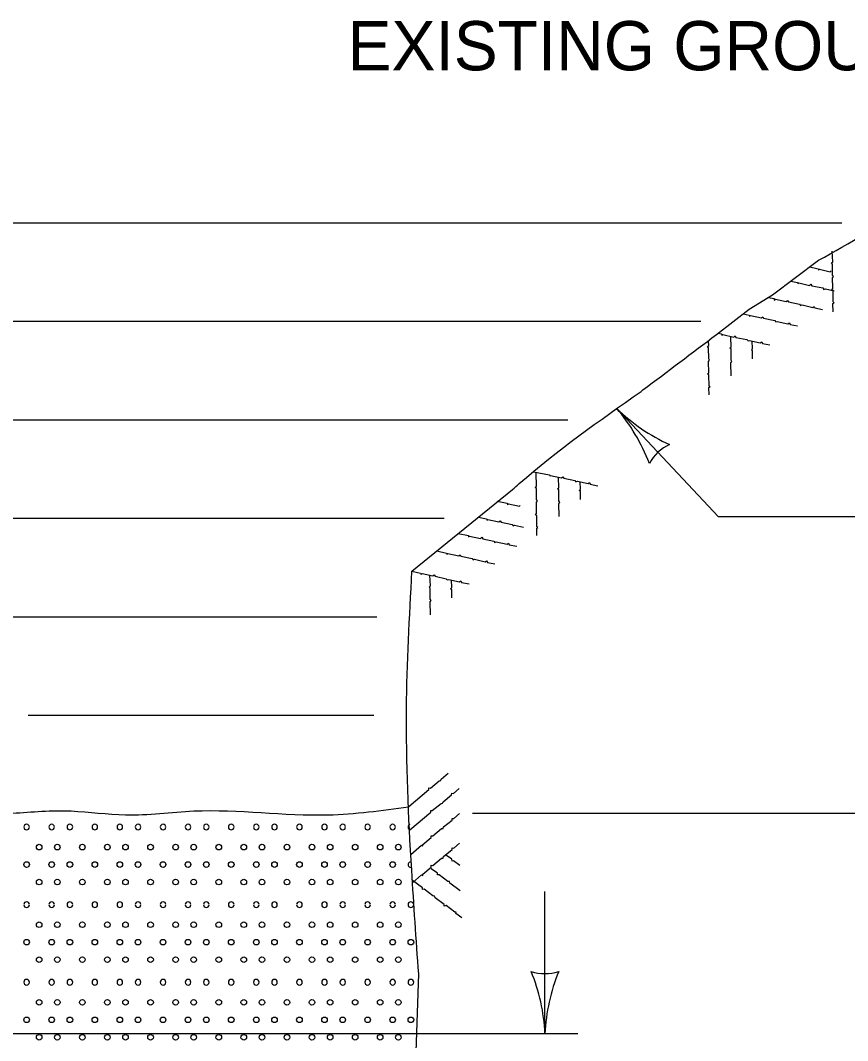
# Model space of a CAD drawing. Extents: x 49991.4 to 50021, y 49987.6 to 50011.4.
# Drawn here: x 50009.754 to 50010.762, y 49993.231 to 49994.474 of the extents above; entities that cross this region are included whole.
import ezdxf

# ---------------------------------------------------------------- set-up
doc = ezdxf.new("R2010")
doc.units = 0
for name, color, linetype in [('Level 1', 7, 'Continuous'), ('Level 2', 7, 'Continuous'), ('Level 3', 7, 'Continuous')]:
    doc.layers.add(name, color=color, linetype=linetype)

msp = doc.modelspace()

# ---------------------------------------------------------------- linework, layer by layer
at = {"layer": 'Level 1'}
for p, q in [((50008.7831, 49994.2278), (50010.755, 49994.2278)), ((50008.7831, 49994.1078), (50010.5829, 49994.1078)), ((50009.4039, 49993.9878), (50010.4212, 49993.9878)), ((50010.2311, 49993.8032), (50010.3535, 49993.9027)), ((50009.6034, 49993.8678), (50010.2705, 49993.8678)), ((50009.7086, 49993.7478), (50010.1881, 49993.7478)), ((50009.7636, 49993.6278), (50010.1845, 49993.6278))]:
    msp.add_line(p, q, dxfattribs=at)
for points in [[(50010.7437, 49994.148), (50010.7435, 49994.1608), (50010.7447, 49994.1624), (50010.7436, 49994.1641), (50010.7436, 49994.1775), (50010.7421, 49994.1789), (50010.7437, 49994.1803), (50010.7432, 49994.1932)], [(50010.6022, 49994.0918), (50010.642, 49994.1225), (50010.6704, 49994.1401), (50010.7266, 49994.1821)], [(50010.7157, 49994.174), (50010.726, 49994.1719), (50010.7264, 49994.1702), (50010.7277, 49994.1712), (50010.7408, 49994.1682), (50010.7417, 49994.1691)], [(50010.6927, 49994.1568), (50010.7008, 49994.1552), (50010.7011, 49994.1535), (50010.7024, 49994.1545), (50010.7156, 49994.1515), (50010.7172, 49994.153), (50010.7183, 49994.1511), (50010.7317, 49994.1484), (50010.733, 49994.1467), (50010.7349, 49994.1475), (50010.7457, 49994.1449)], [(50010.7444, 49994.1194), (50010.744, 49994.1296), (50010.7457, 49994.1304), (50010.7445, 49994.1313), (50010.7443, 49994.1449), (50010.7425, 49994.1461), (50010.7441, 49994.1476), (50010.744, 49994.1485)], [(50010.6652, 49994.1368), (50010.6723, 49994.1355), (50010.6726, 49994.1337), (50010.6739, 49994.1347), (50010.687, 49994.1318), (50010.6887, 49994.1332), (50010.6897, 49994.1314), (50010.7032, 49994.1286), (50010.7045, 49994.127), (50010.7064, 49994.1277), (50010.7195, 49994.1247), (50010.7211, 49994.1258), (50010.7221, 49994.1241), (50010.7312, 49994.1223)], [(50010.6347, 49994.1169), (50010.6421, 49994.1154), (50010.6425, 49994.1137), (50010.6437, 49994.1148), (50010.6568, 49994.1118), (50010.6585, 49994.1131), (50010.6596, 49994.1114), (50010.6731, 49994.1086), (50010.6743, 49994.107), (50010.6762, 49994.1077), (50010.6892, 49994.1047), (50010.6909, 49994.1059), (50010.6919, 49994.104), (50010.701, 49994.1022)], [(50010.6038, 49994.0931), (50010.6082, 49994.0923), (50010.6087, 49994.0905), (50010.6099, 49994.0916), (50010.6231, 49994.0886), (50010.6247, 49994.0899), (50010.6258, 49994.0882), (50010.6393, 49994.0854), (50010.6406, 49994.0838), (50010.6425, 49994.0845), (50010.6554, 49994.0815), (50010.6572, 49994.0827), (50010.6581, 49994.0808), (50010.6673, 49994.079)], [(50010.62, 49994.0415), (50010.6198, 49994.0571), (50010.6209, 49994.0587), (50010.62, 49994.0604), (50010.6199, 49994.0738), (50010.6183, 49994.0751), (50010.62, 49994.0764), (50010.6196, 49994.0889)], [(50010.5932, 49994.0182), (50010.5928, 49994.0272), (50010.5944, 49994.0279), (50010.5932, 49994.0289), (50010.593, 49994.0424), (50010.5913, 49994.0437), (50010.5928, 49994.0451), (50010.5926, 49994.0589), (50010.5937, 49994.0605), (50010.5927, 49994.0622), (50010.5926, 49994.0755), (50010.5911, 49994.0769), (50010.5927, 49994.0783), (50010.5925, 49994.0835)], [(50010.6461, 49994.0622), (50010.6461, 49994.0717), (50010.6446, 49994.0731), (50010.6461, 49994.0744), (50010.6458, 49994.0839)], [(50010.3793, 49993.9244), (50010.3985, 49993.9207), (50010.399, 49993.9189), (50010.4001, 49993.92), (50010.4133, 49993.9171), (50010.415, 49993.9184), (50010.4161, 49993.9167), (50010.4295, 49993.9138), (50010.4308, 49993.9123), (50010.4327, 49993.9129), (50010.4457, 49993.9099), (50010.4474, 49993.9112), (50010.4484, 49993.9093), (50010.4575, 49993.9074)], [(50010.3834, 49993.8466), (50010.3831, 49993.8556), (50010.3846, 49993.8564), (50010.3834, 49993.8573), (50010.3832, 49993.8709), (50010.3816, 49993.8721), (50010.383, 49993.8736), (50010.3828, 49993.8873), (50010.384, 49993.8889), (50010.3829, 49993.8906), (50010.3829, 49993.904), (50010.3814, 49993.9054), (50010.3829, 49993.9067), (50010.3825, 49993.9225)], [(50010.4103, 49993.8699), (50010.41, 49993.8856), (50010.4112, 49993.8871), (50010.4101, 49993.8888), (50010.4101, 49993.9023), (50010.4086, 49993.9035), (50010.4102, 49993.9049), (50010.4098, 49993.918)], [(50010.4363, 49993.8906), (50010.4363, 49993.9002), (50010.4347, 49993.9015), (50010.4363, 49993.9029), (50010.4361, 49993.9124)], [(50010.3348, 49993.8885), (50010.3471, 49993.8861), (50010.3475, 49993.8843), (50010.3488, 49993.8853), (50010.362, 49993.8824), (50010.3628, 49993.8831)], [(50010.312, 49993.869), (50010.3221, 49993.8671), (50010.3225, 49993.8654), (50010.3237, 49993.8664), (50010.3369, 49993.8634), (50010.3385, 49993.8648), (50010.3397, 49993.863), (50010.3531, 49993.8603), (50010.3544, 49993.8586), (50010.3562, 49993.8593), (50010.367, 49993.8568)], [(50010.2874, 49993.849), (50010.2998, 49993.8468), (50010.3001, 49993.8451), (50010.3014, 49993.8461), (50010.3145, 49993.8432), (50010.3162, 49993.8446), (50010.3173, 49993.8428), (50010.3307, 49993.84), (50010.332, 49993.8384), (50010.3339, 49993.8391), (50010.347, 49993.8361), (50010.3486, 49993.8372), (50010.3496, 49993.8354), (50010.3588, 49993.8336)], [(50010.2614, 49993.8279), (50010.2732, 49993.8254), (50010.2737, 49993.8237), (50010.2749, 49993.8248), (50010.2881, 49993.8219), (50010.2897, 49993.8232), (50010.2908, 49993.8215), (50010.3043, 49993.8186), (50010.3055, 49993.8171), (50010.3075, 49993.8177), (50010.3204, 49993.8147), (50010.3221, 49993.8158), (50010.3231, 49993.814), (50010.3322, 49993.8122)], [(50010.231, 49993.8033), (50010.2417, 49993.801), (50010.2422, 49993.7992), (50010.2434, 49993.8003), (50010.2566, 49993.7974), (50010.2582, 49993.7987), (50010.2593, 49993.797), (50010.2727, 49993.7941), (50010.274, 49993.7926), (50010.2759, 49993.7932), (50010.2889, 49993.7902), (50010.2906, 49993.7915), (50010.2916, 49993.7896), (50010.3007, 49993.7877)], [(50010.2535, 49993.7502), (50010.2532, 49993.7659), (50010.2544, 49993.7674), (50010.2534, 49993.7691), (50010.2534, 49993.7826), (50010.2519, 49993.7838), (50010.2535, 49993.7852), (50010.253, 49993.7983)], [(50010.2796, 49993.7709), (50010.2795, 49993.7805), (50010.278, 49993.7818), (50010.2796, 49993.7832), (50010.2793, 49993.7927)], [(50010.2274, 49993.5166), (50010.2517, 49993.5371), (50010.2517, 49993.5392), (50010.2537, 49993.539), (50010.2642, 49993.5479), (50010.2662, 49993.548), (50010.2668, 49993.5499), (50010.2754, 49993.5569)], [(50010.2285, 49993.4882), (50010.254, 49993.5095), (50010.2539, 49993.5116), (50010.2559, 49993.5114), (50010.2665, 49993.5203), (50010.2685, 49993.5204), (50010.2691, 49993.5223), (50010.2794, 49993.5308), (50010.2795, 49993.5328), (50010.2816, 49993.5324), (50010.2886, 49993.5386)], [(50010.2299, 49993.4581), (50010.2427, 49993.4693), (50010.2443, 49993.4685), (50010.2442, 49993.4701), (50010.2546, 49993.4787), (50010.2545, 49993.4809), (50010.2565, 49993.4807), (50010.267, 49993.4896), (50010.2691, 49993.4896), (50010.2697, 49993.4915), (50010.28, 49993.5), (50010.2801, 49993.502), (50010.2822, 49993.5017), (50010.2892, 49993.5078)], [(50010.2318, 49993.4236), (50010.2426, 49993.4332), (50010.2442, 49993.4324), (50010.2442, 49993.434), (50010.2545, 49993.4426), (50010.2545, 49993.4448), (50010.2565, 49993.4446), (50010.267, 49993.4535), (50010.269, 49993.4535), (50010.2696, 49993.4554), (50010.28, 49993.4639), (50010.2801, 49993.4659), (50010.2821, 49993.4656), (50010.2892, 49993.4717)], [(50010.2895, 49993.4445), (50010.2819, 49993.4504), (50010.2799, 49993.45), (50010.2798, 49993.4521), (50010.2721, 49993.4576)], [(50010.2899, 49993.4138), (50010.2774, 49993.4231), (50010.2769, 49993.4251), (50010.2749, 49993.4252), (50010.2643, 49993.4334), (50010.2623, 49993.433), (50010.2621, 49993.4351), (50010.2547, 49993.4405)], [(50010.2918, 49993.3809), (50010.2845, 49993.3862), (50010.2848, 49993.3879), (50010.2833, 49993.3875), (50010.2726, 49993.3957), (50010.2705, 49993.3951), (50010.2702, 49993.3971), (50010.2592, 49993.4053), (50010.2587, 49993.4073), (50010.2567, 49993.4075), (50010.2461, 49993.4156), (50010.2441, 49993.4153), (50010.244, 49993.4173), (50010.2316, 49993.4264)], [(50010.2341, 49993.1576), (50010.2393, 49993.3124)]]:
    msp.add_lwpolyline(points, dxfattribs=at)
for centre in [(50009.7769, 49993.467), (50009.799, 49993.467), (50009.8295, 49993.467), (50009.86, 49993.467), (50009.8821, 49993.467), (50009.9126, 49993.467), (50009.9431, 49993.467), (50009.9652, 49993.467), (50009.9957, 49993.467), (50010.0262, 49993.467), (50010.0483, 49993.467), (50010.0788, 49993.467), (50010.1093, 49993.467), (50010.1314, 49993.467), (50010.1619, 49993.467), (50010.1924, 49993.467), (50010.2145, 49993.467), (50009.7616, 49993.4457), (50009.7616, 49993.4457), (50009.7921, 49993.4457), (50009.8143, 49993.4457), (50009.8447, 49993.4457), (50009.8447, 49993.4457), (50009.8752, 49993.4457), (50009.8974, 49993.4457), (50009.9278, 49993.4457), (50009.9278, 49993.4457), (50009.9583, 49993.4457), (50009.9805, 49993.4457), (50010.0109, 49993.4457), (50010.0109, 49993.4457), (50010.0414, 49993.4457), (50010.0636, 49993.4457), (50010.094, 49993.4457), (50010.094, 49993.4457), (50010.1245, 49993.4457), (50010.1467, 49993.4457), (50010.1771, 49993.4457), (50010.1771, 49993.4457), (50010.2076, 49993.4457), (50009.7769, 49993.4244), (50009.799, 49993.4244), (50009.8295, 49993.4244), (50009.86, 49993.4244), (50009.8821, 49993.4244), (50009.9126, 49993.4244), (50009.9431, 49993.4244), (50009.9652, 49993.4244), (50009.9957, 49993.4244), (50010.0262, 49993.4244), (50010.0483, 49993.4244), (50010.0788, 49993.4244), (50010.1093, 49993.4244), (50010.1314, 49993.4244), (50010.1619, 49993.4244), (50010.1924, 49993.4244), (50010.2145, 49993.4244), (50009.7769, 49993.3724), (50009.799, 49993.3724), (50009.8295, 49993.3724), (50009.86, 49993.3724), (50009.8821, 49993.3724), (50009.9126, 49993.3724), (50009.9431, 49993.3724), (50009.9652, 49993.3724), (50009.9957, 49993.3724), (50010.0262, 49993.3724), (50010.0483, 49993.3724), (50010.0788, 49993.3724), (50010.1093, 49993.3724), (50010.1314, 49993.3724), (50010.1619, 49993.3724), (50010.1924, 49993.3724), (50010.2145, 49993.3724), (50009.7616, 49993.3511), (50009.7616, 49993.3511), (50009.7921, 49993.3511), (50009.8143, 49993.3511), (50009.8447, 49993.3511), (50009.8447, 49993.3511), (50009.8752, 49993.3511), (50009.8974, 49993.3511), (50009.9278, 49993.3511), (50009.9278, 49993.3511), (50009.9583, 49993.3511), (50009.9805, 49993.3511), (50010.0109, 49993.3511), (50010.0109, 49993.3511), (50010.0414, 49993.3511), (50010.0636, 49993.3511), (50010.094, 49993.3511), (50010.094, 49993.3511), (50010.1245, 49993.3511), (50010.1467, 49993.3511), (50010.1771, 49993.3511), (50010.1771, 49993.3511), (50010.2076, 49993.3511), (50010.2298, 49993.3511), (50009.7769, 49993.3298), (50009.799, 49993.3298), (50009.8295, 49993.3298), (50009.86, 49993.3298), (50009.8821, 49993.3298), (50009.9126, 49993.3298), (50009.9431, 49993.3298), (50009.9652, 49993.3298), (50009.9957, 49993.3298), (50010.0262, 49993.3298), (50010.0483, 49993.3298), (50010.0788, 49993.3298), (50010.1093, 49993.3298), (50010.1314, 49993.3298), (50010.1619, 49993.3298), (50010.1924, 49993.3298), (50010.2145, 49993.3298), (50009.7769, 49993.2778), (50009.799, 49993.2778), (50009.8295, 49993.2778), (50009.86, 49993.2778), (50009.8821, 49993.2778), (50009.9126, 49993.2778), (50009.9431, 49993.2778), (50009.9652, 49993.2778), (50009.9957, 49993.2778), (50010.0262, 49993.2778), (50010.0483, 49993.2778), (50010.0788, 49993.2778), (50010.1093, 49993.2778), (50010.1314, 49993.2778), (50010.1619, 49993.2778), (50010.1924, 49993.2778), (50010.2145, 49993.2778), (50009.7616, 49993.2565), (50009.7616, 49993.2565), (50009.7921, 49993.2565), (50009.8143, 49993.2565), (50009.8447, 49993.2565), (50009.8447, 49993.2565), (50009.8752, 49993.2565), (50009.8974, 49993.2565), (50009.9278, 49993.2565), (50009.9278, 49993.2565), (50009.9583, 49993.2565), (50009.9805, 49993.2565), (50010.0109, 49993.2565), (50010.0109, 49993.2565), (50010.0414, 49993.2565), (50010.0636, 49993.2565), (50010.094, 49993.2565), (50010.094, 49993.2565), (50010.1245, 49993.2565), (50010.1467, 49993.2565), (50010.1771, 49993.2565), (50010.1771, 49993.2565), (50010.2076, 49993.2565), (50010.2298, 49993.2565), (50009.7769, 49993.2352), (50009.799, 49993.2352), (50009.8295, 49993.2352), (50009.86, 49993.2352), (50009.8821, 49993.2352), (50009.9126, 49993.2352), (50009.9431, 49993.2352), (50009.9652, 49993.2352), (50009.9957, 49993.2352), (50010.0262, 49993.2352), (50010.0483, 49993.2352), (50010.0788, 49993.2352), (50010.1093, 49993.2352), (50010.1314, 49993.2352), (50010.1619, 49993.2352), (50010.1924, 49993.2352), (50010.2145, 49993.2352)]:
    msp.add_circle(centre, 0.00341, dxfattribs=at)
for centre, start, end in [((50009.7616, 49993.4915), 0, 180), ((50009.7616, 49993.4914), 180, 0), ((50009.7616, 49993.4914), 180, 0), ((50009.7921, 49993.4915), 0, 180), ((50009.7921, 49993.4914), 180, 0), ((50009.8143, 49993.4915), 0, 180), ((50009.8143, 49993.4914), 180, 0), ((50009.8447, 49993.4915), 0, 180), ((50009.8447, 49993.4914), 180, 0), ((50009.8447, 49993.4914), 180, 0), ((50009.8752, 49993.4915), 0, 180), ((50009.8752, 49993.4914), 180, 0), ((50009.8974, 49993.4915), 0, 180), ((50009.8974, 49993.4914), 180, 0), ((50009.9278, 49993.4915), 0, 180), ((50009.9278, 49993.4914), 180, 0), ((50009.9278, 49993.4914), 180, 0), ((50009.9583, 49993.4915), 0, 180), ((50009.9583, 49993.4914), 180, 0), ((50009.9805, 49993.4915), 0, 180), ((50009.9805, 49993.4914), 180, 0), ((50010.0109, 49993.4915), 0, 180), ((50010.0109, 49993.4914), 180, 0), ((50010.0109, 49993.4914), 180, 0), ((50010.0414, 49993.4915), 0, 180), ((50010.0414, 49993.4914), 180, 0), ((50010.0636, 49993.4915), 0, 180), ((50010.0636, 49993.4914), 180, 0), ((50010.094, 49993.4915), 0, 180), ((50010.094, 49993.4914), 180, 0), ((50010.094, 49993.4914), 180, 0), ((50010.1245, 49993.4915), 0, 180), ((50010.1245, 49993.4914), 180, 0), ((50010.1467, 49993.4915), 0, 180), ((50010.1467, 49993.4914), 180, 0), ((50010.1771, 49993.4915), 0, 180), ((50010.1771, 49993.4914), 180, 0), ((50010.1771, 49993.4914), 180, 0), ((50010.2076, 49993.4915), 0, 180), ((50010.2076, 49993.4914), 180, 0), ((50010.2298, 49993.4915), 113.2144, 180), ((50010.2298, 49993.4914), 180, 251.5244), ((50010.2298, 49993.4457), 79.6084, 285.5712), ((50009.7616, 49993.3969), 0, 180), ((50009.7616, 49993.3968), 180, 0), ((50009.7616, 49993.3968), 180, 0), ((50009.7921, 49993.3969), 0, 180), ((50009.7921, 49993.3968), 180, 0), ((50009.8143, 49993.3969), 0, 180), ((50009.8143, 49993.3968), 180, 0), ((50009.8447, 49993.3969), 0, 180), ((50009.8447, 49993.3968), 180, 0), ((50009.8447, 49993.3968), 180, 0), ((50009.8752, 49993.3969), 0, 180), ((50009.8752, 49993.3968), 180, 0), ((50009.8974, 49993.3969), 0, 180), ((50009.8974, 49993.3968), 180, 0), ((50009.9278, 49993.3969), 0, 180), ((50009.9278, 49993.3968), 180, 0), ((50009.9278, 49993.3968), 180, 0), ((50009.9583, 49993.3969), 0, 180), ((50009.9583, 49993.3968), 180, 0), ((50009.9805, 49993.3969), 0, 180), ((50009.9805, 49993.3968), 180, 0), ((50010.0109, 49993.3969), 0, 180), ((50010.0109, 49993.3968), 180, 0), ((50010.0109, 49993.3968), 180, 0), ((50010.0414, 49993.3969), 0, 180), ((50010.0414, 49993.3968), 180, 0), ((50010.0636, 49993.3969), 0, 180), ((50010.0636, 49993.3968), 180, 0), ((50010.094, 49993.3969), 0, 180), ((50010.094, 49993.3968), 180, 0), ((50010.094, 49993.3968), 180, 0), ((50010.1245, 49993.3969), 0, 180), ((50010.1245, 49993.3968), 180, 0), ((50010.1467, 49993.3969), 0, 180), ((50010.1467, 49993.3968), 180, 0), ((50010.1771, 49993.3969), 0, 180), ((50010.1771, 49993.3968), 180, 0), ((50010.1771, 49993.3968), 180, 0), ((50010.2076, 49993.3969), 0, 180), ((50010.2076, 49993.3968), 180, 0), ((50010.2298, 49993.3969), 0, 180), ((50010.2298, 49993.3968), 180, 0), ((50009.7616, 49993.3023), 0, 180), ((50009.7921, 49993.3023), 0, 180), ((50009.8143, 49993.3023), 0, 180), ((50009.8447, 49993.3023), 0, 180), ((50009.8752, 49993.3023), 0, 180), ((50009.8974, 49993.3023), 0, 180), ((50009.9278, 49993.3023), 0, 180), ((50009.9583, 49993.3023), 0, 180), ((50009.9805, 49993.3023), 0, 180), ((50010.0109, 49993.3023), 0, 180), ((50010.0414, 49993.3023), 0, 180), ((50010.0636, 49993.3023), 0, 180), ((50010.094, 49993.3023), 0, 180), ((50010.1245, 49993.3023), 0, 180), ((50010.1467, 49993.3023), 0, 180), ((50010.1771, 49993.3023), 0, 180), ((50010.2076, 49993.3023), 0, 180), ((50010.2298, 49993.3023), 0, 180), ((50009.7616, 49993.3022), 180, 0), ((50009.7616, 49993.3022), 180, 0), ((50009.7921, 49993.3022), 180, 0), ((50009.8143, 49993.3022), 180, 0), ((50009.8447, 49993.3022), 180, 0), ((50009.8447, 49993.3022), 180, 0), ((50009.8752, 49993.3022), 180, 0), ((50009.8974, 49993.3022), 180, 0), ((50009.9278, 49993.3022), 180, 0), ((50009.9278, 49993.3022), 180, 0), ((50009.9583, 49993.3022), 180, 0), ((50009.9805, 49993.3022), 180, 0), ((50010.0109, 49993.3022), 180, 0), ((50010.0109, 49993.3022), 180, 0), ((50010.0414, 49993.3022), 180, 0), ((50010.0636, 49993.3022), 180, 0), ((50010.094, 49993.3022), 180, 0), ((50010.094, 49993.3022), 180, 0), ((50010.1245, 49993.3022), 180, 0), ((50010.1467, 49993.3022), 180, 0), ((50010.1771, 49993.3022), 180, 0), ((50010.1771, 49993.3022), 180, 0), ((50010.2076, 49993.3022), 180, 0), ((50010.2298, 49993.3022), 180, 0)]:
    msp.add_arc(centre, 0.00341, start, end, dxfattribs=at)
for points in [[(50010.7266, 49994.1821), (50010.8342, 49994.2539), (50010.8642, 49994.2798), (50010.8981, 49994.2904), (50010.9785, 49994.2819), (50011.0906, 49994.2862), (50011.2809, 49994.2988), (50011.467, 49994.2946)], [(50010.5102, 49994.0224), (50010.5126, 49994.0242), (50010.6022, 49994.0918)], [(50010.3535, 49993.9027), (50010.3618, 49993.91), (50010.5102, 49994.0224)], [(50010.2393, 49993.3124), (50010.2308, 49993.4388), (50010.2245, 49993.6355), (50010.2311, 49993.8032)], [(50010.2268, 49993.5156), (50010.1291, 49993.5059), (50009.9654, 49993.5106), (50009.8822, 49993.5059), (50009.8157, 49993.5106), (50009.7445, 49993.5078)]]:
    msp.add_spline(points, degree=3, dxfattribs=at)
at = {"layer": 'Level 3'}
for p, q in [((50011.1815, 49993.5078), (50010.3047, 49993.5078)), ((50010.3931, 49993.2394), (50010.3931, 49993.4128)), ((50010.4331, 49993.2394), (50009.5056, 49993.2394))]:
    msp.add_line(p, q, dxfattribs=at)
msp.add_lwpolyline([(50011.3272, 49993.8695), (50010.6045, 49993.8695), (50010.4806, 49994.0016)], dxfattribs=at)
for centre, radius, start, end in [((50010.6364, 49994.1602), 0.2223, 225.5098, 245.6933), ((50010.3029, 49993.8509), 0.233, 21.0721, 40.322), ((50010.5683, 49993.9081), 0.0548, 115.2881, 151.0105), ((50010.171, 49993.2303), 0.2223, 2.3605, 22.544), ((50010.3931, 49993.3676), 0.0548, 252.1388, 287.8612), ((50010.6258, 49993.2279), 0.233, 157.9228, 177.1727)]:
    msp.add_arc(centre, radius, start, end, dxfattribs=at)

# ---------------------------------------------------------------- texts
at = {"layer": 'Level 2'}
msp.add_text('EXISTING GROUND', height=0.06, dxfattribs=at).set_placement((50010.1527, 49994.4136))

doc.saveas('drawing.dxf')
